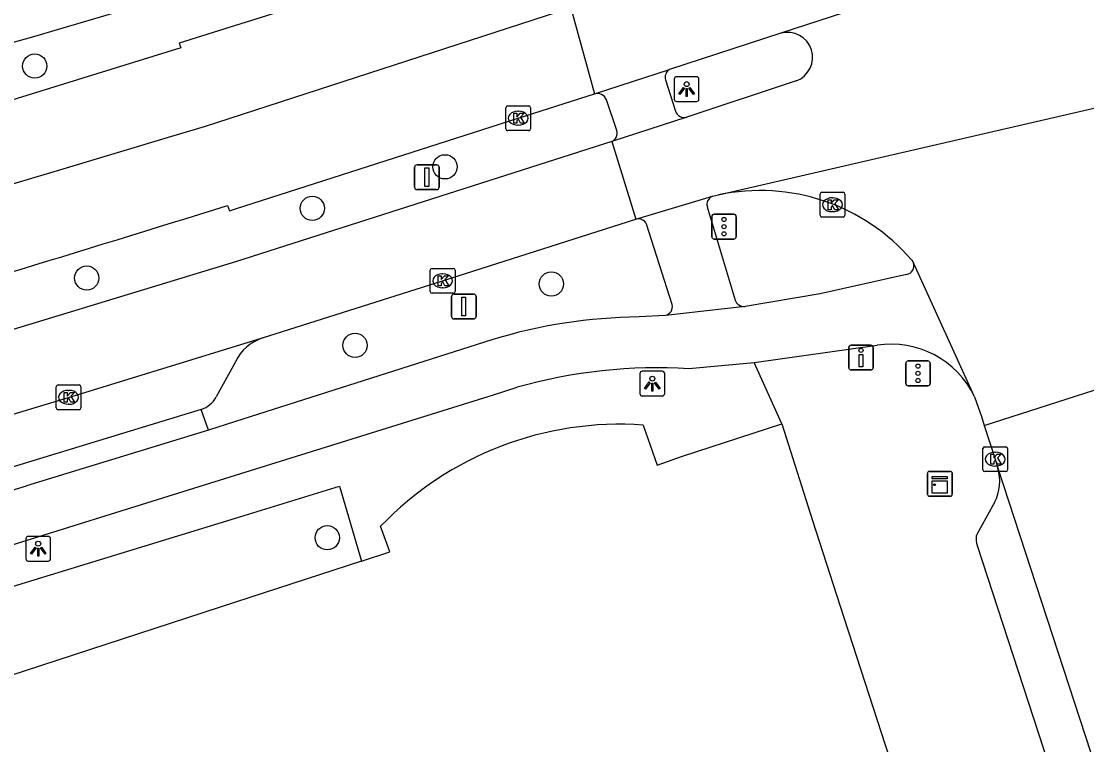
# Model space of a CAD drawing. Extents: x 159265 to 160143, y 383413 to 384319.
# Drawn here: x 159491.36 to 159534.32, y 384016.61 to 384045.76 of the extents above; entities that cross this region are included whole.
import ezdxf

# ---------------------------------------------------------------- set-up
doc = ezdxf.new("R2010")
doc.units = 0
for name, color, linetype in [('IMGEO_Berm_open', 7, 'Continuous'), ('IMGEO_Boom', 7, 'Continuous'), ('IMGEO_Drukknoppaal', 7, 'Continuous'), ('IMGEO_Fietspad_gesloten', 7, 'Continuous'), ('IMGEO_Kast', 7, 'Continuous'), ('IMGEO_Kolk', 7, 'Continuous'), ('IMGEO_Lichtpunt', 7, 'Continuous'), ('IMGEO_OVBaan_gesloten', 7, 'Continuous'), ('IMGEO_Pand', 7, 'Continuous'), ('IMGEO_Parkeervlak_open', 7, 'Continuous'), ('IMGEO_Rijbaan_lokaal_gesloten', 7, 'Continuous'), ('IMGEO_Rijbaan_lokaal_open', 7, 'Continuous'), ('IMGEO_Verkeersbordpaal', 7, 'Continuous'), ('IMGEO_Verkeersregelinstallatiepaal', 7, 'Continuous'), ('IMGEO_Voetpad_open', 7, 'Continuous')]:
    doc.layers.add(name, color=color, linetype=linetype)

msp = doc.modelspace()

# ---------------------------------------------------------------- linework, layer by layer
at = {"layer": 'IMGEO_Berm_open'}
msp.add_lwpolyline([(159498.918, 384029.288), (159498.622, 384030.114)], dxfattribs=at)
at = {"layer": 'IMGEO_Boom'}
for centre in [(159491.907, 384043.961), (159508.449, 384039.899), (159503.096, 384038.227), (159494.003, 384035.414), (159512.736, 384035.178), (159504.823, 384032.702), (159503.7, 384024.946)]:
    msp.add_circle(centre, 0.489, dxfattribs=at)
at = {"layer": 'IMGEO_Drukknoppaal'}
for p, q in [((159524.73, 384031.81), (159524.73, 384032.61)), ((159524.73, 384032.61), (159524.73, 384031.81)), ((159524.83, 384032.71), (159525.62, 384032.71)), ((159525.62, 384032.71), (159524.83, 384032.71)), ((159525.72, 384032.61), (159525.72, 384031.81)), ((159525.72, 384031.81), (159525.72, 384032.61)), ((159525.62, 384031.71), (159524.83, 384031.71)), ((159524.83, 384031.71), (159525.62, 384031.71))]:
    msp.add_line(p, q, dxfattribs=at)
msp.add_lwpolyline([(159525.3, 384032.335), (159525.3, 384031.835), (159525.15, 384031.835), (159525.15, 384032.335), (159525.3, 384032.335)], dxfattribs=at)
msp.add_circle((159525.225, 384032.5), 0.085, dxfattribs=at)
for centre, start, end in [((159524.83, 384032.61), 90, 180), ((159524.83, 384032.61), 90, 180), ((159525.62, 384032.61), 0, 90), ((159525.62, 384032.61), 360, 90), ((159524.83, 384031.81), 180, 270), ((159524.83, 384031.81), 180, 270), ((159525.62, 384031.81), 270, 0), ((159525.62, 384031.81), 270, 0)]:
    msp.add_arc(centre, 0.1, start, end, dxfattribs=at)
at = {"layer": 'IMGEO_Fietspad_gesloten'}
for points in [[(159527.06, 384035.561), (159523.582, 384034.779), (159520.55, 384034.265)], [(159520.55, 384034.265), (159517.337, 384033.912)], [(159517.337, 384033.912), (159516.272, 384033.846)], [(159510.338, 384032.924), (159500, 384029.632), (159498.918, 384029.288)], [(159520.915, 384032.011), (159525.874, 384032.707)], [(159518.284, 384031.763), (159520.915, 384032.011)], [(159464.437, 384016.85), (159488.441, 384023.864), (159500.001, 384027.471), (159510.408, 384030.712), (159511.361, 384031.015)], [(159498.918, 384029.288), (159491.576, 384027.041)]]:
    msp.add_lwpolyline(points, dxfattribs=at)
for centre, radius, start, end in [((159527.015, 384035.902), 0.344, 277.5022, 21.7271), ((159516.47, 384013.014), 20.833, 90.5449, 107.1186), ((159526.438, 384029.013), 3.737, 25.6723, 98.6846), ((159517.031, 384010.947), 20.853, 86.5556, 105.7777), ((159100.262, 385302.997), 1334.613, 285.247753, 287.049896)]:
    msp.add_arc(centre, radius, start, end, dxfattribs=at)
at = {"layer": 'IMGEO_Kast'}
for p, q in [((159527.905, 384026.696), (159527.905, 384027.537)), ((159527.905, 384027.537), (159527.905, 384026.696)), ((159527.98, 384027.621), (159528.821, 384027.621)), ((159528.821, 384027.621), (159527.98, 384027.621)), ((159528.905, 384027.546), (159528.905, 384026.705)), ((159528.905, 384026.705), (159528.905, 384027.546)), ((159528.83, 384026.621), (159527.989, 384026.621)), ((159527.989, 384026.621), (159528.83, 384026.621))]:
    msp.add_line(p, q, dxfattribs=at)
for points in [[(159528.1, 384027.411), (159528.7, 384027.411), (159528.7, 384027.326), (159528.1, 384027.326), (159528.1, 384027.411)], [(159528.1, 384027.236), (159528.7, 384027.236), (159528.7, 384026.747), (159528.1, 384026.747), (159528.1, 384027.236)]]:
    msp.add_lwpolyline(points, dxfattribs=at)
msp.add_circle((159528.184, 384027.085), 0.0377, dxfattribs=at)
for centre, start, end in [((159527.983, 384027.543), 92.4484, 184.2845), ((159527.983, 384027.543), 92.4484, 184.2845), ((159528.827, 384027.543), 2.4484, 94.2845), ((159528.827, 384027.543), 2.4484, 94.2845), ((159527.983, 384026.699), 182.4484, 274.2845), ((159527.983, 384026.699), 182.4484, 274.2845), ((159528.827, 384026.699), 272.4484, 4.2845), ((159528.827, 384026.699), 272.4484, 4.2845)]:
    msp.add_arc(centre, 0.0779, start, end, dxfattribs=at)
at = {"layer": 'IMGEO_Kolk'}
for p, q in [((159510.976, 384042.357), (159511.828, 384042.357)), ((159510.901, 384041.431), (159510.901, 384042.283)), ((159511.389, 384042.137), (159511.414, 384042.137)), ((159511.902, 384042.283), (159511.902, 384041.431)), ((159511.412, 384041.577), (159511.387, 384041.577)), ((159511.828, 384041.357), (159510.976, 384041.357)), ((159523.573, 384037.946), (159523.573, 384038.798)), ((159523.648, 384038.872), (159524.5, 384038.872)), ((159524.061, 384038.652), (159524.086, 384038.652)), ((159524.574, 384038.798), (159524.574, 384037.946)), ((159524.084, 384038.092), (159524.059, 384038.092)), ((159524.5, 384037.872), (159523.648, 384037.872)), ((159507.854, 384034.878), (159507.854, 384035.73)), ((159507.929, 384035.804), (159508.781, 384035.804)), ((159508.342, 384035.584), (159508.367, 384035.584)), ((159508.855, 384035.73), (159508.855, 384034.878)), ((159508.781, 384034.804), (159507.929, 384034.804)), ((159508.365, 384035.024), (159508.34, 384035.024)), ((159492.769, 384030.182), (159492.769, 384031.034)), ((159492.844, 384031.108), (159493.696, 384031.108)), ((159493.257, 384030.888), (159493.282, 384030.888)), ((159493.77, 384031.034), (159493.77, 384030.182)), ((159493.28, 384030.328), (159493.255, 384030.328)), ((159493.696, 384030.108), (159492.844, 384030.108)), ((159530.21, 384028.613), (159531.062, 384028.613)), ((159530.135, 384027.687), (159530.135, 384028.539)), ((159530.623, 384028.393), (159530.648, 384028.393)), ((159531.136, 384028.539), (159531.136, 384027.687)), ((159530.646, 384027.833), (159530.621, 384027.833)), ((159531.062, 384027.613), (159530.21, 384027.613))]:
    msp.add_line(p, q, dxfattribs=at)
for points in [[(159510.976, 384042.357), (159511.828, 384042.357)], [(159510.901, 384041.431), (159510.901, 384042.283)], [(159511.222, 384042.057), (159511.345, 384042.057), (159511.345, 384041.906), (159511.475, 384042.057), (159511.639, 384042.057), (159511.493, 384041.906), (159511.646, 384041.657), (159511.494, 384041.657), (159511.409, 384041.821), (159511.345, 384041.754), (159511.345, 384041.657), (159511.222, 384041.657), (159511.222, 384042.057)], [(159511.902, 384042.283), (159511.902, 384041.431)], [(159511.828, 384041.357), (159510.976, 384041.357)], [(159523.573, 384037.946), (159523.573, 384038.798)], [(159523.648, 384038.872), (159524.5, 384038.872)], [(159523.894, 384038.572), (159524.017, 384038.572), (159524.017, 384038.421), (159524.147, 384038.572), (159524.311, 384038.572), (159524.165, 384038.421), (159524.318, 384038.172), (159524.166, 384038.172), (159524.081, 384038.336), (159524.017, 384038.269), (159524.017, 384038.172), (159523.894, 384038.172), (159523.894, 384038.572)], [(159524.574, 384038.798), (159524.574, 384037.946)], [(159524.5, 384037.872), (159523.648, 384037.872)], [(159507.854, 384034.878), (159507.854, 384035.73)], [(159507.929, 384035.804), (159508.781, 384035.804)], [(159508.175, 384035.504), (159508.298, 384035.504), (159508.298, 384035.353), (159508.428, 384035.504), (159508.592, 384035.504), (159508.446, 384035.353), (159508.599, 384035.104), (159508.447, 384035.104), (159508.362, 384035.268), (159508.298, 384035.201), (159508.298, 384035.104), (159508.175, 384035.104), (159508.175, 384035.504)], [(159508.855, 384035.73), (159508.855, 384034.878)], [(159508.781, 384034.804), (159507.929, 384034.804)], [(159492.769, 384030.182), (159492.769, 384031.034)], [(159492.844, 384031.108), (159493.696, 384031.108)], [(159493.09, 384030.808), (159493.213, 384030.808), (159493.213, 384030.657), (159493.343, 384030.808), (159493.507, 384030.808), (159493.361, 384030.657), (159493.514, 384030.408), (159493.362, 384030.408), (159493.277, 384030.572), (159493.213, 384030.505), (159493.213, 384030.408), (159493.09, 384030.408), (159493.09, 384030.808)], [(159493.77, 384031.034), (159493.77, 384030.182)], [(159493.696, 384030.108), (159492.844, 384030.108)], [(159530.21, 384028.613), (159531.062, 384028.613)], [(159530.135, 384027.687), (159530.135, 384028.539)], [(159530.456, 384028.313), (159530.579, 384028.313), (159530.579, 384028.162), (159530.709, 384028.313), (159530.873, 384028.313), (159530.727, 384028.162), (159530.88, 384027.913), (159530.728, 384027.913), (159530.643, 384028.077), (159530.579, 384028.01), (159530.579, 384027.913), (159530.456, 384027.913), (159530.456, 384028.313)], [(159531.136, 384028.539), (159531.136, 384027.687)], [(159531.062, 384027.613), (159530.21, 384027.613)]]:
    msp.add_lwpolyline(points, dxfattribs=at)
for centre, start, end in [((159510.978, 384042.281), 91.552, 178.448), ((159510.978, 384042.281), 91.552, 178.448), ((159511.826, 384042.281), 1.552, 88.448), ((159511.826, 384042.281), 1.552, 88.448), ((159510.978, 384041.433), 181.552, 268.448), ((159510.978, 384041.433), 181.552, 268.448), ((159511.826, 384041.433), 271.552, 358.448), ((159511.826, 384041.433), 271.552, 358.448), ((159523.65, 384038.796), 91.552, 178.448), ((159523.65, 384038.796), 91.552, 178.448), ((159524.498, 384038.796), 1.552, 88.448), ((159524.498, 384038.796), 1.552, 88.448), ((159523.65, 384037.948), 181.552, 268.448), ((159523.65, 384037.948), 181.552, 268.448), ((159524.498, 384037.948), 271.552, 358.448), ((159524.498, 384037.948), 271.552, 358.448), ((159507.931, 384035.728), 91.552, 178.448), ((159507.931, 384035.728), 91.552, 178.448), ((159508.779, 384035.728), 1.552, 88.448), ((159508.779, 384035.728), 1.552, 88.448), ((159507.931, 384034.88), 181.552, 268.448), ((159507.931, 384034.88), 181.552, 268.448), ((159508.779, 384034.88), 271.552, 358.448), ((159508.779, 384034.88), 271.552, 358.448), ((159492.846, 384031.032), 91.552, 178.448), ((159492.846, 384031.032), 91.552, 178.448), ((159493.694, 384031.032), 1.552, 88.448), ((159493.694, 384031.032), 1.552, 88.448), ((159492.846, 384030.184), 181.552, 268.448), ((159492.846, 384030.184), 181.552, 268.448), ((159493.694, 384030.184), 271.552, 358.448), ((159493.694, 384030.184), 271.552, 358.448), ((159530.212, 384028.537), 91.552, 178.448), ((159530.212, 384028.537), 91.552, 178.448), ((159531.06, 384028.537), 1.552, 88.448), ((159531.06, 384028.537), 1.552, 88.448), ((159530.212, 384027.689), 181.552, 268.448), ((159530.212, 384027.689), 181.552, 268.448), ((159531.06, 384027.689), 271.552, 358.448), ((159531.06, 384027.689), 271.552, 358.448)]:
    msp.add_arc(centre, 0.0765, start, end, dxfattribs=at)
for centre, major_axis, ratio, start_param, end_param in [((159511.388, 384041.857), (-0.387, 0.002), 0.722429, 4.712389, 7.853982), ((159511.413, 384041.857), (-0.39, 0.002), 0.717154, 1.570796, 4.712389), ((159524.06, 384038.372), (-0.387, 0.002), 0.722429, 4.712389, 7.853982), ((159524.085, 384038.372), (-0.39, 0.002), 0.717154, 1.570796, 4.712389), ((159508.341, 384035.304), (-0.387, 0.002), 0.722429, 4.712389, 7.853982), ((159508.366, 384035.304), (-0.39, 0.002), 0.717154, 1.570796, 4.712389), ((159493.256, 384030.608), (-0.387, 0.002), 0.722429, 4.712389, 7.853982), ((159493.281, 384030.608), (-0.39, 0.002), 0.717154, 1.570796, 4.712389), ((159530.622, 384028.113), (-0.387, 0.002), 0.722429, 4.712389, 7.853982), ((159530.647, 384028.113), (-0.39, 0.002), 0.717154, 1.570796, 4.712389)]:
    msp.add_ellipse(centre, major_axis=major_axis, ratio=ratio, start_param=start_param, end_param=end_param, dxfattribs=at)
at = {"layer": 'IMGEO_Lichtpunt'}
for p, q in [((159517.694, 384043.435), (159517.694, 384042.628)), ((159517.694, 384043.435), (159517.694, 384042.628)), ((159518.596, 384043.53), (159517.788, 384043.53)), ((159518.596, 384043.53), (159517.788, 384043.53)), ((159518.69, 384042.628), (159518.69, 384043.435)), ((159518.69, 384042.628), (159518.69, 384043.435)), ((159517.788, 384042.534), (159518.596, 384042.534)), ((159517.788, 384042.534), (159518.596, 384042.534)), ((159517.213, 384031.657), (159516.405, 384031.657)), ((159517.213, 384031.657), (159516.405, 384031.657)), ((159516.311, 384031.562), (159516.311, 384030.755)), ((159516.311, 384031.562), (159516.311, 384030.755)), ((159517.307, 384030.755), (159517.307, 384031.562)), ((159517.307, 384030.755), (159517.307, 384031.562)), ((159516.405, 384030.661), (159517.213, 384030.661)), ((159516.405, 384030.661), (159517.213, 384030.661)), ((159491.548, 384024.908), (159491.548, 384024.101)), ((159491.548, 384024.908), (159491.548, 384024.101)), ((159492.45, 384025.003), (159491.642, 384025.003)), ((159492.45, 384025.003), (159491.642, 384025.003)), ((159492.544, 384024.101), (159492.544, 384024.908)), ((159492.544, 384024.101), (159492.544, 384024.908)), ((159491.642, 384024.007), (159492.45, 384024.007)), ((159491.642, 384024.007), (159492.45, 384024.007))]:
    msp.add_line(p, q, dxfattribs=at)
for points in [[(159518.068, 384043.099), (159518.107, 384043.071), (159517.919, 384042.809), (159517.881, 384042.836), (159518.068, 384043.099)], [(159518.17, 384043.051), (159518.217, 384043.051), (159518.217, 384042.729), (159518.17, 384042.729), (159518.17, 384043.051)], [(159518.28, 384043.071), (159518.318, 384043.098), (159518.505, 384042.836), (159518.466, 384042.808), (159518.28, 384043.071)], [(159516.685, 384031.226), (159516.724, 384031.198), (159516.536, 384030.936), (159516.498, 384030.963), (159516.685, 384031.226)], [(159516.897, 384031.198), (159516.935, 384031.225), (159517.122, 384030.963), (159517.083, 384030.935), (159516.897, 384031.198)], [(159516.787, 384031.178), (159516.834, 384031.178), (159516.834, 384030.856), (159516.787, 384030.856), (159516.787, 384031.178)], [(159491.922, 384024.572), (159491.961, 384024.544), (159491.773, 384024.282), (159491.735, 384024.309), (159491.922, 384024.572)], [(159492.024, 384024.524), (159492.071, 384024.524), (159492.071, 384024.202), (159492.024, 384024.202), (159492.024, 384024.524)], [(159492.134, 384024.544), (159492.172, 384024.571), (159492.359, 384024.309), (159492.32, 384024.281), (159492.134, 384024.544)]]:
    msp.add_lwpolyline(points, dxfattribs=at)
for centre in [(159518.193, 384043.233), (159516.81, 384031.36), (159492.047, 384024.706)]:
    msp.add_circle(centre, 0.0994, dxfattribs=at)
for centre, start, end in [((159517.788, 384043.435), 90, 180), ((159517.788, 384043.435), 90, 180), ((159518.596, 384043.435), 0, 90), ((159518.596, 384043.435), 0, 90), ((159517.788, 384042.628), 180, 270), ((159517.788, 384042.628), 180, 270), ((159518.596, 384042.628), 270, 0), ((159518.596, 384042.628), 270, 360), ((159516.405, 384031.562), 90, 180), ((159516.405, 384031.562), 90, 180), ((159517.213, 384031.562), 0, 90), ((159517.213, 384031.562), 0, 90), ((159516.405, 384030.755), 180, 270), ((159516.405, 384030.755), 180, 270), ((159517.213, 384030.755), 270, 0), ((159517.213, 384030.755), 270, 360), ((159491.642, 384024.908), 90, 180), ((159491.642, 384024.908), 90, 180), ((159492.45, 384024.908), 0, 90), ((159492.45, 384024.908), 0, 90), ((159491.642, 384024.101), 180, 270), ((159491.642, 384024.101), 180, 270), ((159492.45, 384024.101), 270, 0), ((159492.45, 384024.101), 270, 360)]:
    msp.add_arc(centre, 0.0946, start, end, dxfattribs=at)
at = {"layer": 'IMGEO_OVBaan_gesloten'}
for points in [[(159512.459, 384049.591), (159509.372, 384048.571), (159505.045, 384047.187), (159500, 384045.601), (159497.73, 384044.887), (159497.798, 384044.69), (159486.108, 384041.085), (159470.738, 384036.595), (159458.156, 384033.181)], [(159533.171, 384048.934), (159521.995, 384045.283)], [(159513.523, 384046.314), (159498.741, 384041.516), (159497.418, 384041.118), (159493.036, 384039.81), (159488.599, 384038.486), (159487.855, 384038.264), (159483.684, 384037.037), (159479.605, 384035.835), (159478.89, 384035.627), (159478.28, 384035.448), (159474.351, 384034.31), (159470.02, 384033.052), (159469.354, 384032.862), (159468.693, 384032.67), (159464.384, 384031.44), (159459.096, 384029.931)], [(159513.523, 384046.314), (159514.476, 384042.841)], [(159521.995, 384045.283), (159517.496, 384043.82)], [(159514.476, 384042.841), (159517.496, 384043.82)], [(159499.684, 384038.343), (159499.756, 384038.122), (159500, 384038.2), (159511.401, 384041.858), (159514.476, 384042.841)]]:
    msp.add_lwpolyline(points, dxfattribs=at)
msp.add_arc((159133.691, 385211.565), 1228.984, 285.584211, 287.325588, dxfattribs=at)
at = {"layer": 'IMGEO_Pand'}
for points in [[(159516.445, 384029.488), (159517.008, 384027.876), (159518.022, 384028.231), (159522.03, 384029.537)], [(159522.03, 384029.537), (159523.263, 384025.639), (159524.383, 384022.187), (159528.68, 384008.944)], [(159505.079, 384024.007), (159506.221, 384024.379), (159505.853, 384025.41)], [(159505.079, 384024.007), (159500, 384022.352), (159486.942, 384018.097)]]:
    msp.add_lwpolyline(points, dxfattribs=at)
msp.add_arc((159515.489, 384016.175), 13.347, 85.8946, 136.2195, dxfattribs=at)
at = {"layer": 'IMGEO_Parkeervlak_open'}
for points in [[(159500, 384032.043), (159499.225, 384030.623)], [(159498.622, 384030.114), (159486.843, 384026.535), (159486.478, 384027.673)]]:
    msp.add_lwpolyline(points, dxfattribs=at)
for centre, radius, start, end in [((159501.681, 384031.231), 1.866, 108.552, 154.229), ((159498.231, 384031.189), 1.143, 289.982, 330.3542)]:
    msp.add_arc(centre, radius, start, end, dxfattribs=at)
at = {"layer": 'IMGEO_Rijbaan_lokaal_gesloten'}
for points in [[(159457.449, 384035.626), (159466.568, 384038.12), (159491.771, 384045.13), (159495.609, 384046.257), (159499.447, 384047.435), (159500, 384047.613), (159511.853, 384051.439)], [(159522.615, 384043.363), (159518.205, 384041.907)], [(159519.472, 384038.764), (159539.854, 384043.478)], [(159518.205, 384041.907), (159515.176, 384040.921)], [(159515.176, 384040.921), (159500, 384036.064), (159478.341, 384029.48), (159468.247, 384026.53), (159460.703, 384024.378)], [(159515.176, 384040.921), (159516.146, 384037.793)], [(159516.146, 384037.793), (159519.241, 384038.711)], [(159519.241, 384038.711), (159519.472, 384038.764)], [(159501.087, 384033.001), (159508.354, 384035.305), (159516.146, 384037.793)], [(159527.27, 384036.134), (159527.335, 384036.03)], [(159529.806, 384030.632), (159527.335, 384036.03)], [(159461.606, 384021.256), (159463.601, 384021.812), (159479.46, 384026.454), (159493.27, 384030.606), (159500, 384032.668), (159501.087, 384033.001)], [(159530.194, 384029.477), (159535.378, 384031.143)], [(159529.806, 384030.632), (159530.084, 384029.832), (159530.194, 384029.477)]]:
    msp.add_lwpolyline(points, dxfattribs=at)
for centre, radius, start, end in [((159522.261, 384044.309), 1.01, 290.5229, 105.2693), ((159521.158, 384030.888), 8.055, 40.6418, 102.0832)]:
    msp.add_arc(centre, radius, start, end, dxfattribs=at)
at = {"layer": 'IMGEO_Rijbaan_lokaal_open'}
for points in [[(159530.194, 384029.477), (159530.636, 384028.113), (159530.746, 384027.757)], [(159530.746, 384027.757), (159536.021, 384011.589)]]:
    msp.add_lwpolyline(points, dxfattribs=at)
at = {"layer": 'IMGEO_Verkeersbordpaal'}
for p, q in [((159507.222, 384039.08), (159507.222, 384039.88)), ((159507.222, 384039.88), (159507.222, 384039.08)), ((159507.322, 384039.98), (159508.112, 384039.98)), ((159508.112, 384039.98), (159507.322, 384039.98)), ((159508.212, 384039.88), (159508.212, 384039.08)), ((159508.212, 384039.08), (159508.212, 384039.88)), ((159508.112, 384038.98), (159507.322, 384038.98)), ((159507.322, 384038.98), (159508.112, 384038.98)), ((159508.71, 384033.87), (159508.71, 384034.67)), ((159508.71, 384034.67), (159508.71, 384033.87)), ((159508.81, 384034.77), (159509.6, 384034.77)), ((159509.6, 384034.77), (159508.81, 384034.77)), ((159509.7, 384034.67), (159509.7, 384033.87)), ((159509.7, 384033.87), (159509.7, 384034.67)), ((159509.6, 384033.77), (159508.81, 384033.77)), ((159508.81, 384033.77), (159509.6, 384033.77))]:
    msp.add_line(p, q, dxfattribs=at)
for points in [[(159507.642, 384039.855), (159507.792, 384039.855), (159507.792, 384039.105), (159507.642, 384039.105), (159507.642, 384039.855)], [(159509.13, 384034.645), (159509.28, 384034.645), (159509.28, 384033.895), (159509.13, 384033.895), (159509.13, 384034.645)]]:
    msp.add_lwpolyline(points, dxfattribs=at)
for centre, start, end in [((159507.322, 384039.88), 90, 180), ((159507.322, 384039.88), 90, 180), ((159508.112, 384039.88), 0, 90), ((159508.112, 384039.88), 360, 90), ((159507.322, 384039.08), 180, 270), ((159507.322, 384039.08), 180, 270), ((159508.112, 384039.08), 270, 0), ((159508.112, 384039.08), 270, 0), ((159508.81, 384034.67), 90, 180), ((159508.81, 384034.67), 90, 180), ((159509.6, 384034.67), 0, 90), ((159509.6, 384034.67), 360, 90), ((159508.81, 384033.87), 180, 270), ((159508.81, 384033.87), 180, 270), ((159509.6, 384033.87), 270, 0), ((159509.6, 384033.87), 270, 0)]:
    msp.add_arc(centre, 0.1, start, end, dxfattribs=at)
at = {"layer": 'IMGEO_Verkeersregelinstallatiepaal'}
for p, q in [((159519.205, 384037.088), (159519.205, 384037.888)), ((159519.205, 384037.888), (159519.205, 384037.088)), ((159519.305, 384037.988), (159520.095, 384037.988)), ((159520.095, 384037.988), (159519.305, 384037.988)), ((159520.195, 384037.888), (159520.195, 384037.088)), ((159520.195, 384037.088), (159520.195, 384037.888)), ((159520.095, 384036.988), (159519.305, 384036.988)), ((159519.305, 384036.988), (159520.095, 384036.988)), ((159527.129, 384032.074), (159527.919, 384032.074)), ((159527.919, 384032.074), (159527.129, 384032.074)), ((159527.029, 384031.174), (159527.029, 384031.974)), ((159527.029, 384031.974), (159527.029, 384031.174)), ((159528.019, 384031.974), (159528.019, 384031.174)), ((159528.019, 384031.174), (159528.019, 384031.974)), ((159527.919, 384031.074), (159527.129, 384031.074)), ((159527.129, 384031.074), (159527.919, 384031.074))]:
    msp.add_line(p, q, dxfattribs=at)
for centre in [(159519.7, 384037.778), (159519.7, 384037.488), (159519.7, 384037.198), (159527.524, 384031.864), (159527.524, 384031.574), (159527.524, 384031.284)]:
    msp.add_circle(centre, 0.085, dxfattribs=at)
for centre, start, end in [((159519.305, 384037.888), 90, 180), ((159519.305, 384037.888), 90, 180), ((159520.095, 384037.888), 0, 90), ((159520.095, 384037.888), 360, 90), ((159519.305, 384037.088), 180, 270), ((159519.305, 384037.088), 180, 270), ((159520.095, 384037.088), 270, 0), ((159520.095, 384037.088), 270, 0), ((159527.129, 384031.974), 90, 180), ((159527.129, 384031.974), 90, 180), ((159527.919, 384031.974), 0, 90), ((159527.919, 384031.974), 360, 90), ((159527.129, 384031.174), 180, 270), ((159527.129, 384031.174), 180, 270), ((159527.919, 384031.174), 270, 0), ((159527.919, 384031.174), 270, 0)]:
    msp.add_arc(centre, 0.1, start, end, dxfattribs=at)
at = {"layer": 'IMGEO_Voetpad_open'}
for points in [[(159517.334, 384043.403), (159517.74, 384042.142)], [(159515.372, 384041.362), (159514.963, 384042.603)], [(159519.027, 384038.284), (159520.144, 384034.527)], [(159517.612, 384034.343), (159516.571, 384037.582)], [(159522.03, 384029.537), (159520.915, 384032.011)], [(159485.905, 384021.419), (159500, 384025.736), (159504.195, 384027.021), (159505.079, 384024.007)], [(159530.613, 384026.369), (159530.045, 384025.348), (159529.87, 384025.03)], [(159529.905, 384024.634), (159533.621, 384013.266)]]:
    msp.add_lwpolyline(points, dxfattribs=at)
for centre, radius, start, end in [((159517.705, 384043.499), 0.383, 123.0612, 194.4776), ((159514.585, 384042.447), 0.409, 22.4718, 105.4381), ((159518.095, 384042.266), 0.376, 199.3317, 287.0464), ((159515.042, 384041.244), 0.35, 292.4596, 19.6155), ((159519.346, 384038.391), 0.336, 108.1416, 198.621), ((159516.241, 384037.451), 0.355, 21.6233, 105.5706), ((159517.263, 384034.263), 0.358, 281.9497, 12.9704), ((159520.524, 384034.671), 0.406, 200.689, 273.6411), ((159528.853, 384027.238), 1.963, 333.7197, 15.3334), ((159531.002, 384024.931), 1.136, 174.9766, 195.1252)]:
    msp.add_arc(centre, radius, start, end, dxfattribs=at)

doc.saveas('drawing.dxf')
